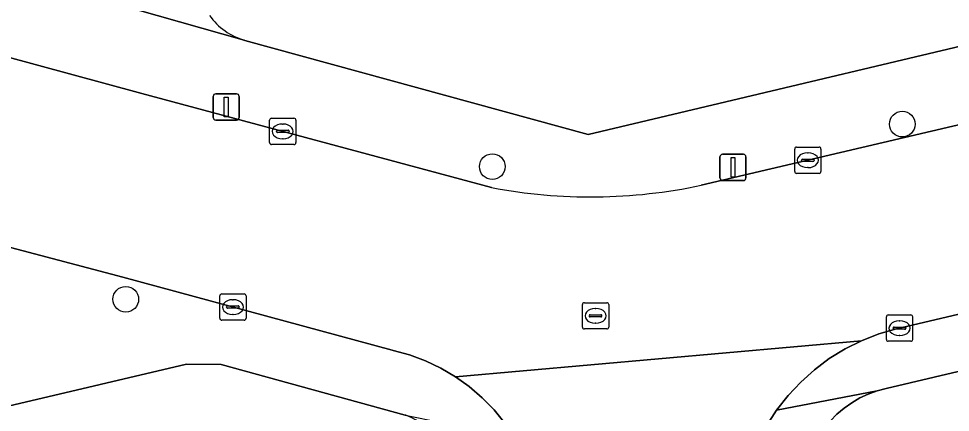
# Model space of a CAD drawing. Extents: x 158031 to 159244, y 380104 to 381214.
# Drawn here: x 158800.94 to 158836.4, y 380848.12 to 380863.09 of the extents above; entities that cross this region are included whole.
import ezdxf

# ---------------------------------------------------------------- set-up
doc = ezdxf.new("R2010")
doc.units = 0
for name, color, linetype in [('IMGEO_Boom', 7, 'Continuous'), ('IMGEO_Erf', 7, 'Continuous'), ('IMGEO_Kolk', 7, 'Continuous'), ('IMGEO_Lichtmast', 7, 'Continuous'), ('IMGEO_Rijbaan_lokaal_open', 7, 'Continuous'), ('IMGEO_Rioolput', 7, 'Continuous'), ('IMGEO_Voetpad_open', 7, 'Continuous')]:
    doc.layers.add(name, color=color, linetype=linetype)

msp = doc.modelspace()

# ---------------------------------------------------------------- linework, layer by layer
at = {"layer": 'IMGEO_Boom'}
for centre in [(158834.566, 380859.083), (158818.963, 380857.466), (158805.014, 380852.42)]:
    msp.add_circle(centre, 0.489, dxfattribs=at)
at = {"layer": 'IMGEO_Erf'}
for points in [[(158809.545, 380862.267), (158822.618, 380858.688), (158861.96, 380868.03)], [(158881.231, 380860.179), (158833.948, 380849.03), (158833.604, 380848.939), (158833.27, 380848.817), (158832.948, 380848.666), (158832.641, 380848.487), (158832.351, 380848.281), (158832.081, 380848.05), (158831.832, 380847.796), (158831.607, 380847.52), (158831.408, 380847.226), (158831.235, 380846.915), (158831.092, 380846.59), (158830.977, 380846.253), (158830.894, 380845.907), (158830.841, 380845.556), (158830.82, 380845.201), (158830.831, 380844.845), (158830.874, 380844.492), (158830.942, 380844.167), (158834.778, 380828.01), (158836.824, 380828.472)], [(158817.123, 380846.479), (158817.047, 380846.683), (158816.953, 380846.88), (158816.842, 380847.067), (158816.714, 380847.244), (158816.572, 380847.409), (158816.415, 380847.56), (158816.245, 380847.697), (158816.064, 380847.818), (158815.872, 380847.922), (158815.672, 380848.009), (158815.651, 380848.017), (158808.641, 380849.933), (158807.331, 380849.95), (158783.662, 380844.385)]]:
    msp.add_lwpolyline(points, dxfattribs=at)
msp.add_arc((158810.252, 380864.701), 2.535, 215.8405, 253.8112, dxfattribs=at)
at = {"layer": 'IMGEO_Kolk'}
for p, q in [((158810.489, 380858.38), (158810.489, 380859.232)), ((158810.564, 380859.306), (158811.416, 380859.306)), ((158811.49, 380859.232), (158811.49, 380858.38)), ((158810.791, 380858.849), (158811.189, 380858.849)), ((158810.977, 380859.086), (158811.002, 380859.086)), ((158810.748, 380858.8), (158810.748, 380858.812)), ((158811.186, 380858.763), (158810.788, 380858.763)), ((158811, 380858.526), (158810.975, 380858.526)), ((158811.232, 380858.812), (158811.232, 380858.8)), ((158811.416, 380858.306), (158810.564, 380858.306)), ((158830.471, 380857.283), (158830.471, 380858.135)), ((158830.546, 380858.209), (158831.398, 380858.209)), ((158831.472, 380858.135), (158831.472, 380857.283)), ((158830.959, 380857.989), (158830.984, 380857.989)), ((158830.73, 380857.703), (158830.73, 380857.715)), ((158831.168, 380857.666), (158830.77, 380857.666)), ((158830.773, 380857.752), (158831.171, 380857.752)), ((158830.982, 380857.429), (158830.957, 380857.429)), ((158831.214, 380857.715), (158831.214, 380857.703)), ((158831.398, 380857.209), (158830.546, 380857.209)), ((158808.593, 380851.697), (158808.593, 380852.549)), ((158808.668, 380852.623), (158809.52, 380852.623)), ((158809.594, 380852.549), (158809.594, 380851.697)), ((158808.852, 380852.117), (158808.852, 380852.129)), ((158808.895, 380852.166), (158809.293, 380852.166)), ((158809.081, 380852.403), (158809.106, 380852.403)), ((158809.336, 380852.129), (158809.336, 380852.117)), ((158809.29, 380852.08), (158808.892, 380852.08)), ((158809.104, 380851.843), (158809.079, 380851.843)), ((158834.035, 380851.822), (158834.887, 380851.822)), ((158809.52, 380851.623), (158808.668, 380851.623)), ((158833.96, 380850.896), (158833.96, 380851.748)), ((158834.448, 380851.602), (158834.473, 380851.602)), ((158834.961, 380851.748), (158834.961, 380850.896)), ((158834.219, 380851.316), (158834.219, 380851.328)), ((158834.657, 380851.279), (158834.259, 380851.279)), ((158834.262, 380851.365), (158834.66, 380851.365)), ((158834.471, 380851.042), (158834.446, 380851.042)), ((158834.703, 380851.328), (158834.703, 380851.316)), ((158834.887, 380850.822), (158834.035, 380850.822))]:
    msp.add_line(p, q, dxfattribs=at)
for points in [[(158810.489, 380858.38), (158810.489, 380859.232)], [(158810.564, 380859.306), (158811.416, 380859.306)], [(158811.49, 380859.232), (158811.49, 380858.38)], [(158811.416, 380858.306), (158810.564, 380858.306)], [(158830.471, 380857.283), (158830.471, 380858.135)], [(158830.546, 380858.209), (158831.398, 380858.209)], [(158831.472, 380858.135), (158831.472, 380857.283)], [(158831.398, 380857.209), (158830.546, 380857.209)], [(158808.593, 380851.697), (158808.593, 380852.549)], [(158808.668, 380852.623), (158809.52, 380852.623)], [(158809.594, 380852.549), (158809.594, 380851.697)], [(158834.035, 380851.822), (158834.887, 380851.822)], [(158809.52, 380851.623), (158808.668, 380851.623)], [(158833.96, 380850.896), (158833.96, 380851.748)], [(158834.961, 380851.748), (158834.961, 380850.896)], [(158834.887, 380850.822), (158834.035, 380850.822)]]:
    msp.add_lwpolyline(points, dxfattribs=at)
for centre, radius, start, end in [((158810.566, 380859.23), 0.0765, 91.552, 178.448), ((158810.566, 380859.23), 0.0765, 91.552, 178.448), ((158811.414, 380859.23), 0.0765, 1.552, 88.448), ((158811.414, 380859.23), 0.0765, 1.552, 88.448), ((158810.788, 380858.809), 0.0403, 85.8775, 175.7526), ((158811.193, 380858.811), 0.0386, 1.7309, 96.639), ((158810.785, 380858.799), 0.0366, 178.938, 274.7102), ((158811.189, 380858.806), 0.043, 264.8664, 352.4533), ((158810.566, 380858.382), 0.0765, 181.552, 268.448), ((158810.566, 380858.382), 0.0765, 181.552, 268.448), ((158811.414, 380858.382), 0.0765, 271.552, 358.448), ((158811.414, 380858.382), 0.0765, 271.552, 358.448), ((158830.548, 380858.133), 0.0765, 91.552, 178.448), ((158830.548, 380858.133), 0.0765, 91.552, 178.448), ((158831.396, 380858.133), 0.0765, 1.552, 88.448), ((158831.396, 380858.133), 0.0765, 1.552, 88.448), ((158830.77, 380857.712), 0.0403, 85.8775, 175.7526), ((158830.767, 380857.702), 0.0366, 178.938, 274.7102), ((158831.171, 380857.709), 0.043, 264.8664, 352.4533), ((158831.175, 380857.714), 0.0386, 1.7309, 96.639), ((158830.548, 380857.285), 0.0765, 181.552, 268.448), ((158830.548, 380857.285), 0.0765, 181.552, 268.448), ((158831.396, 380857.285), 0.0765, 271.552, 358.448), ((158831.396, 380857.285), 0.0765, 271.552, 358.448), ((158808.67, 380852.547), 0.0765, 91.552, 178.448), ((158808.67, 380852.547), 0.0765, 91.552, 178.448), ((158809.518, 380852.547), 0.0765, 1.552, 88.448), ((158809.518, 380852.547), 0.0765, 1.552, 88.448), ((158808.892, 380852.126), 0.0403, 85.8775, 175.7526), ((158808.889, 380852.116), 0.0366, 178.938, 274.7102), ((158809.293, 380852.123), 0.043, 264.8664, 352.4533), ((158809.297, 380852.128), 0.0386, 1.7309, 96.639), ((158834.037, 380851.746), 0.0765, 91.552, 178.448), ((158834.037, 380851.746), 0.0765, 91.552, 178.448), ((158834.885, 380851.746), 0.0765, 1.552, 88.448), ((158834.885, 380851.746), 0.0765, 1.552, 88.448), ((158808.67, 380851.699), 0.0765, 181.552, 268.448), ((158808.67, 380851.699), 0.0765, 181.552, 268.448), ((158809.518, 380851.699), 0.0765, 271.552, 358.448), ((158809.518, 380851.699), 0.0765, 271.552, 358.448), ((158834.259, 380851.325), 0.0403, 85.8775, 175.7526), ((158834.256, 380851.315), 0.0366, 178.938, 274.7102), ((158834.66, 380851.322), 0.043, 264.8664, 352.4533), ((158834.664, 380851.327), 0.0386, 1.7309, 96.639), ((158834.037, 380850.898), 0.0765, 181.552, 268.448), ((158834.037, 380850.898), 0.0765, 181.552, 268.448), ((158834.885, 380850.898), 0.0765, 271.552, 358.448), ((158834.885, 380850.898), 0.0765, 271.552, 358.448)]:
    msp.add_arc(centre, radius, start, end, dxfattribs=at)
for centre, major_axis, ratio, start_param, end_param in [((158810.976, 380858.806), (-0.387, 0.002), 0.722429, 4.712389, 7.853982), ((158811.001, 380858.806), (-0.39, 0.002), 0.717154, 1.570796, 4.712389), ((158830.958, 380857.709), (-0.387, 0.002), 0.722429, 4.712389, 7.853982), ((158830.983, 380857.709), (-0.39, 0.002), 0.717154, 1.570796, 4.712389), ((158809.08, 380852.123), (-0.387, 0.002), 0.722429, 4.712389, 7.853982), ((158809.105, 380852.123), (-0.39, 0.002), 0.717154, 1.570796, 4.712389), ((158834.447, 380851.322), (-0.387, 0.002), 0.722429, 4.712389, 7.853982), ((158834.472, 380851.322), (-0.39, 0.002), 0.717154, 1.570796, 4.712389)]:
    msp.add_ellipse(centre, major_axis=major_axis, ratio=ratio, start_param=start_param, end_param=end_param, dxfattribs=at)
at = {"layer": 'IMGEO_Lichtmast'}
for p, q in [((158808.341, 380859.335), (158808.341, 380860.135)), ((158808.341, 380860.135), (158808.341, 380859.335)), ((158808.441, 380860.235), (158809.231, 380860.235)), ((158809.231, 380860.235), (158808.441, 380860.235)), ((158809.331, 380860.135), (158809.331, 380859.335)), ((158809.331, 380859.335), (158809.331, 380860.135)), ((158809.231, 380859.235), (158808.441, 380859.235)), ((158808.441, 380859.235), (158809.231, 380859.235)), ((158827.628, 380857.034), (158827.628, 380857.834)), ((158827.628, 380857.834), (158827.628, 380857.034)), ((158827.728, 380857.934), (158828.518, 380857.934)), ((158828.518, 380857.934), (158827.728, 380857.934)), ((158828.618, 380857.834), (158828.618, 380857.034)), ((158828.618, 380857.034), (158828.618, 380857.834)), ((158828.518, 380856.934), (158827.728, 380856.934)), ((158827.728, 380856.934), (158828.518, 380856.934))]:
    msp.add_line(p, q, dxfattribs=at)
for points in [[(158808.761, 380860.11), (158808.911, 380860.11), (158808.911, 380859.36), (158808.761, 380859.36), (158808.761, 380860.11)], [(158828.048, 380857.809), (158828.198, 380857.809), (158828.198, 380857.059), (158828.048, 380857.059), (158828.048, 380857.809)]]:
    msp.add_lwpolyline(points, dxfattribs=at)
for centre, start, end in [((158808.441, 380860.135), 90, 180), ((158808.441, 380860.135), 90, 180), ((158809.231, 380860.135), 0, 90), ((158809.231, 380860.135), 360, 90), ((158808.441, 380859.335), 180, 270), ((158808.441, 380859.335), 180, 270), ((158809.231, 380859.335), 270, 0), ((158809.231, 380859.335), 270, 0), ((158827.728, 380857.834), 90, 180), ((158827.728, 380857.834), 90, 180), ((158828.518, 380857.834), 0, 90), ((158828.518, 380857.834), 360, 90), ((158827.728, 380857.034), 180, 270), ((158827.728, 380857.034), 180, 270), ((158828.518, 380857.034), 270, 0), ((158828.518, 380857.034), 270, 0)]:
    msp.add_arc(centre, 0.1, start, end, dxfattribs=at)
at = {"layer": 'IMGEO_Rijbaan_lokaal_open'}
for points in [[(158818.937, 380856.668), (158805.625, 380860.247), (158790.816, 380864.274)], [(158854.598, 380856.049), (158852.999, 380862.867), (158826.918, 380856.756)], [(158788.99, 380857.455), (158804.909, 380853.262), (158815.154, 380850.479), (158815.188, 380850.472), (158815.812, 380850.303), (158816.42, 380850.08), (158817.005, 380849.803), (158817.562, 380849.476), (158833.018, 380850.845), (158833.674, 380851.102), (158834.35, 380851.298), (158854.598, 380856.049)], [(158829.404, 380847.611), (158829.785, 380848.203), (158830.218, 380848.758), (158830.699, 380849.273), (158831.223, 380849.742), (158831.788, 380850.163), (158832.388, 380850.532), (158833.018, 380850.845), (158817.562, 380849.476), (158818.089, 380849.099), (158818.579, 380848.677), (158819.03, 380848.213), (158819.438, 380847.711)]]:
    msp.add_lwpolyline(points, dxfattribs=at)
msp.add_arc((158822.707, 380876.671), 20.356, 259.3257, 281.9378, dxfattribs=at)
at = {"layer": 'IMGEO_Rioolput'}
for p, q in [((158822.392, 380851.364), (158822.392, 380852.216)), ((158822.467, 380852.29), (158823.319, 380852.29)), ((158823.393, 380852.216), (158823.393, 380851.364)), ((158822.651, 380851.784), (158822.651, 380851.796)), ((158822.694, 380851.833), (158823.092, 380851.833)), ((158822.88, 380852.07), (158822.905, 380852.07)), ((158823.135, 380851.796), (158823.135, 380851.784)), ((158823.089, 380851.747), (158822.691, 380851.747)), ((158822.903, 380851.51), (158822.878, 380851.51)), ((158823.319, 380851.29), (158822.467, 380851.29))]:
    msp.add_line(p, q, dxfattribs=at)
for points in [[(158822.392, 380851.364), (158822.392, 380852.216)], [(158822.467, 380852.29), (158823.319, 380852.29)], [(158823.393, 380852.216), (158823.393, 380851.364)], [(158823.319, 380851.29), (158822.467, 380851.29)]]:
    msp.add_lwpolyline(points, dxfattribs=at)
for centre, radius, start, end in [((158822.469, 380852.214), 0.0765, 91.552, 178.448), ((158822.469, 380852.214), 0.0765, 91.552, 178.448), ((158823.317, 380852.214), 0.0765, 1.552, 88.448), ((158823.317, 380852.214), 0.0765, 1.552, 88.448), ((158822.691, 380851.793), 0.0403, 85.8775, 175.7526), ((158822.688, 380851.783), 0.0366, 178.938, 274.7102), ((158823.092, 380851.79), 0.043, 264.8664, 352.4533), ((158823.096, 380851.795), 0.0386, 1.7309, 96.639), ((158822.469, 380851.366), 0.0765, 181.552, 268.448), ((158822.469, 380851.366), 0.0765, 181.552, 268.448), ((158823.317, 380851.366), 0.0765, 271.552, 358.448), ((158823.317, 380851.366), 0.0765, 271.552, 358.448)]:
    msp.add_arc(centre, radius, start, end, dxfattribs=at)
for centre, major_axis, ratio, start_param, end_param in [((158822.879, 380851.79), (-0.387, 0.002), 0.722429, 4.712389, 7.853982), ((158822.904, 380851.79), (-0.39, 0.002), 0.717154, 1.570796, 4.712389)]:
    msp.add_ellipse(centre, major_axis=major_axis, ratio=ratio, start_param=start_param, end_param=end_param, dxfattribs=at)
at = {"layer": 'IMGEO_Voetpad_open'}
for points in [[(158966.967, 380874.525), (158968.837, 380866.491), (158969.849, 380866.731), (158971.896, 380866.71), (158970.89, 380870.874), (158969.602, 380870.569), (158966.771, 380882.544), (158965.596, 380883.504), (158960.25, 380887.783), (158960.18, 380888.078), (158959.491, 380891.015), (158931.278, 380884.392), (158929.674, 380884.015), (158905.951, 380878.446), (158898.741, 380876.745), (158866.837, 380869.154), (158861.96, 380868.03), (158822.618, 380858.688), (158809.545, 380862.267), (158809.52, 380862.272), (158802.136, 380864.374), (158790.263, 380867.516)], [(158826.918, 380856.756), (158852.999, 380862.867), (158855.705, 380863.501), (158862.414, 380865.073), (158867.88, 380866.354), (158871.116, 380867.112), (158910.02, 380876.255)], [(158790.816, 380864.274), (158805.625, 380860.247), (158818.937, 380856.668)], [(158802.136, 380864.374), (158809.52, 380862.272), (158809.545, 380862.267)], [(158885.329, 380863.284), (158864.019, 380858.26), (158857.304, 380856.684), (158854.598, 380856.049), (158834.35, 380851.298), (158833.674, 380851.102), (158833.018, 380850.845), (158832.388, 380850.532), (158831.788, 380850.163), (158831.223, 380849.742), (158830.699, 380849.273), (158830.218, 380848.758), (158829.785, 380848.203), (158833.604, 380848.939), (158833.948, 380849.03), (158881.231, 380860.179), (158881.702, 380858.357), (158886.409, 380859.452), (158886.518, 380859.079), (158886.813, 380859.152), (158892.496, 380860.56), (158892.422, 380860.875), (158897.264, 380862.02), (158896.919, 380863.48)], [(158832.081, 380848.05), (158832.351, 380848.281), (158832.641, 380848.487), (158832.948, 380848.666), (158833.27, 380848.817), (158833.604, 380848.939), (158829.785, 380848.203), (158829.404, 380847.611)]]:
    msp.add_lwpolyline(points, dxfattribs=at)
msp.add_lwpolyline([(158804.909, 380853.262), (158788.99, 380857.455), (158787.431, 380853.853), (158794.922, 380852.164), (158795.243, 380850.423), (158786.502, 380848.389), (158786.043, 380850.411), (158783.662, 380844.385), (158807.331, 380849.95), (158808.641, 380849.933), (158815.651, 380848.017), (158819.799, 380847.174), (158819.438, 380847.711), (158819.03, 380848.213), (158818.579, 380848.677), (158818.089, 380849.099), (158817.562, 380849.476), (158817.005, 380849.803), (158816.42, 380850.08), (158815.812, 380850.303), (158815.188, 380850.472), (158815.154, 380850.479)], close=True, dxfattribs=at)
for centre, radius, start, end in [((158810.252, 380864.701), 2.535, 215.8405, 253.8112), ((158822.707, 380876.671), 20.356, 259.3257, 281.9378)]:
    msp.add_arc(centre, radius, start, end, dxfattribs=at)

doc.saveas('drawing.dxf')
